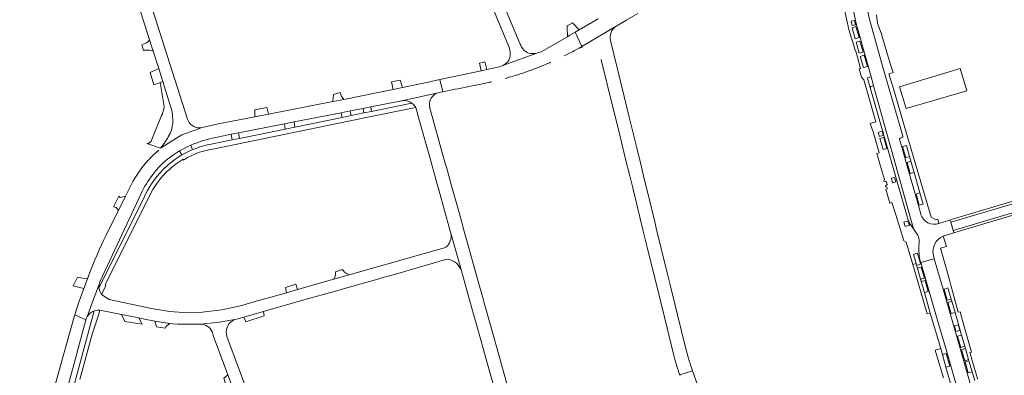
# Model space of a CAD drawing. Header units: metres. Extents: x 166325 to 190320, y 381923 to 404576.
# Tile 466 of 656: x 168978 to 169383, y 392382 to 392528. Entities that reach past the tile are written whole.
import ezdxf

# ---------------------------------------------------------------- set-up
doc = ezdxf.new("R2010")
doc.units = ezdxf.units.M
for name, color, linetype, lineweight in [('B-WE-VH-VERHARDING_BETONSTRAATSTEEN-GV', 8, 'Continuous', 18), ('B-WE-VH-VERHARDING_HALFVERHARDING-GV', 8, 'Continuous', 18), ('B-WE-VH-VERHARDING_STRAATBAKSTEEN-GV', 8, 'Continuous', 18)]:
    doc.layers.add(name, color=color, linetype=linetype, lineweight=lineweight)

msp = doc.modelspace()

# ---------------------------------------------------------------- linework, layer by layer
at = {"layer": 'B-WE-VH-VERHARDING_BETONSTRAATSTEEN-GV', "flags": 128}
for points in [[(168983.669, 392669.76), (169000, 392618.151), (169009.57, 392587.907), (169011.392, 392582.15), (169012.886, 392577.428), (169014.178, 392573.345), (169031.104, 392519.858), (169032.569, 392515.228), (169034.83, 392508.083), (169036.536, 392502.693), (169039.471, 392493.418)], [(169163.509, 392553.332), (169164.533, 392551.399), (169165.379, 392549.381), (169168.56, 392541.765), (169172.546, 392532.22), (169179.11, 392516.5)], [(169183.79, 392517.64), (169183.591, 392518.115), (169170.842, 392548.599), (169169.369, 392552.122), (169168.619, 392553.752), (169167.896, 392555.136), (169167.107, 392556.485)], [(169326.354, 392532.737), (169326.178, 392533.663), (169325.445, 392537.515), (169324.883, 392540.474), (169323.975, 392545.253), (169323.418, 392548.186), (169322.675, 392552.093), (169316.981, 392551.042), (169321.323, 392528.513), (169321.764, 392526.57), (169322.281, 392524.633), (169327.884, 392504.599), (169328.882, 392501.031), (169328.919, 392500.897), (169345.301, 392442.033), (169346.502, 392440.431)], [(169046.724, 392487.182), (169028.025, 392545.763)], [(169316.859, 392532.899), (169318.718, 392524.198), (169319.874, 392520.51), (169320.542, 392518.536), (169321.485, 392515.11), (169321.629, 392515.15), (169322.3, 392512.715), (169323.585, 392508.049), (169323.006, 392507.889), (169323.93, 392504.5), (169325, 392503.36), (169329.84, 392486.12), (169327.6, 392485.41), (169328.777, 392481.92), (169331.284, 392473.337), (169330.272, 392473.042), (169331.833, 392467.822), (169333.496, 392462.332), (169333.389, 392462.3), (169333.421, 392462.196), (169333.32, 392462.165), (169333.352, 392462.059), (169333.249, 392462.028), (169333.282, 392461.919), (169333.16, 392461.882), (169333.222, 392461.679), (169333.72, 392461.585), (169334.135, 392461.507), (169334.518, 392460.259), (169334.208, 392459.954), (169333.856, 392459.608), (169333.931, 392459.397), (169334.017, 392459.425), (169334.051, 392459.317), (169334.155, 392459.35), (169334.188, 392459.247), (169334.292, 392459.28), (169334.326, 392459.175), (169334.431, 392459.209), (169334.625, 392458.606), (169333.925, 392458.395), (169335.644, 392452.667), (169336.45, 392452.92), (169337.35, 392450.06), (169340.531, 392439.87)], [(169215.653, 392528.463), (169207.851, 392523.973), (169206.11, 392522.972), (169208.918, 392517.136), (169223.043, 392525.537), (169226.288, 392527.426), (169227.41, 392528.075), (169232.014, 392530.739)], [(169346.502, 392440.431), (169345.301, 392442.033), (169344.1, 392443.852), (169343.181, 392445.555), (169336.475, 392469.022), (169327.473, 392500.291), (169326.579, 392503.512), (169326.385, 392504.213), (169327.884, 392504.599), (169322.281, 392524.633), (169321.764, 392526.57), (169321.323, 392528.513)], [(169223.043, 392525.537), (169208.918, 392517.136), (169207.784, 392516.433)], [(169207.784, 392516.433), (169208.918, 392517.136), (169206.11, 392522.972), (169204.046, 392521.784), (169202.987, 392521.175), (169192.219, 392514.979), (169190.767, 392514.455), (169176.426, 392509.283)], [(169235.821, 392434.484), (169241.379, 392411.801), (169243.007, 392405.157), (169246.907, 392389.24), (169247.166, 392388.248), (169247.602, 392386.812), (169249.165, 392382.081), (169249.24, 392381.827), (169254.484, 392383.572), (169253.648, 392386.005), (169253.594, 392386.163), (169252.948, 392388.049), (169252.598, 392389.216), (169251.62, 392393.202), (169249.983, 392399.87), (169245.16, 392419.521), (169244.221, 392423.348), (169241.623, 392433.933), (169239.554, 392442.361), (169239.079, 392444.296), (169236.195, 392456.108), (169234.73, 392462.107), (169233.009, 392469.157), (169231.355, 392475.933), (169228.398, 392488.04), (169226.311, 392496.588), (169220.702, 392519.563)], [(169176.426, 392509.283), (169190.767, 392514.455)], [(169201.63, 392513.231), (169202.184, 392513.509), (169202.738, 392513.789)], [(169175.035, 392508.804), (169169.792, 392507.665), (169167.44, 392507.154), (169150.541, 392503.483), (169151.794, 392498.473), (169156.789, 392499.499), (169157.992, 392499.746), (169163.131, 392500.801), (169164.595, 392501.101), (169168.1, 392501.821)], [(169216.857, 392511.751), (169217.008, 392511.155), (169222.082, 392490.488), (169224.084, 392482.337), (169226.921, 392470.782), (169228.631, 392463.816), (169229.841, 392458.889), (169234.193, 392441.126), (169235.821, 392434.484)], [(169186.599, 392506.872), (169187.166, 392507.074), (169187.733, 392507.278)], [(169150.755, 392498.26), (169151.794, 392498.473), (169150.541, 392503.483), (169145.7, 392502.431), (169135.18, 392500.193), (169131.271, 392499.382), (169125.165, 392498.139), (169111, 392495.356), (169106.448, 392494.461), (169080.068, 392489.278), (169074.35, 392488.155), (169059.36, 392485.21), (169052.775, 392483.715), (169044.332, 392480.764), (169035.596, 392475.297)], [(169135.436, 392494.849), (169149.773, 392498.068)], [(169057.141, 392474.89), (169122.237, 392488.24), (169136.565, 392491.179), (169138.568, 392491.598), (169140.644, 392492.032), (169140.541, 392492.232), (169139.864, 392493.107), (169139.028, 392493.831), (169122.424, 392490.421), (169119.289, 392489.752), (169113.969, 392488.685), (169110.367, 392487.945), (169090.906, 392483.949), (169086.914, 392483.129), (169068.065, 392479.258), (169065.01, 392478.631), (169057.02, 392476.99)], [(169086.57, 392485.272), (169090.549, 392486.056), (169109.942, 392489.876), (169113.601, 392490.597), (169118.924, 392491.645), (169119.511, 392491.761), (169122.062, 392492.263), (169134.74, 392494.76)], [(169139.028, 392493.831), (169139.864, 392493.107), (169140.541, 392492.232), (169140.644, 392492.032), (169142.052, 392486.941), (169146.504, 392470.958), (169148.856, 392462.513), (169148.917, 392462.29), (169150.059, 392458.145), (169154.792, 392441.074), (169155.027, 392440.232), (169159.37, 392424.665), (169162.845, 392412.282), (169167.475, 392395.782), (169169.957, 392386.842)], [(169169.957, 392386.842), (169177.213, 392360.983), (169182.499, 392362.458), (169179.477, 392373.239), (169177.681, 392379.647), (169174.04, 392392.638), (169172.283, 392398.905), (169168.623, 392411.963), (169168.403, 392412.748), (169166.818, 392418.437), (169160.385, 392441.533), (169158.8, 392447.222), (169155.314, 392459.74), (169153.036, 392467.918), (169153.026, 392467.954), (169146.267, 392492.334)], [(169035.596, 392475.297), (169044.332, 392480.764), (169052.775, 392483.715)], [(169058.327, 392479.709), (169064.667, 392480.958), (169067.667, 392481.549), (169086.57, 392485.272)], [(169339.994, 392479.395), (169340.805, 392479.718)], [(169032.37, 392464.399), (169033.627, 392466.017), (169034.991, 392467.545), (169036.67, 392469.17), (169038.469, 392470.659), (169040.89, 392472.489), (169043.444, 392474.13), (169044.706, 392474.845), (169046.03, 392475.532), (169048.106, 392476.489)], [(169348.396, 392448.112), (169347.379, 392451.682), (169342.234, 392469.749), (169340.527, 392475.783), (169339.658, 392478.857)], [(169034.878, 392474.488), (169032.741, 392472.567), (169031.252, 392471.051), (169030.727, 392470.517)], [(169048.802, 392474.641), (169044.416, 392472.557), (169042.846, 392471.573), (169041.342, 392470.491), (169038.895, 392468.549), (169036.612, 392466.416)], [(169036.683, 392463.989), (169038.092, 392465.461), (169039.076, 392466.395), (169040.099, 392467.295), (169042.442, 392469.057), (169044.886, 392470.667), (169045.072, 392470.367), (169046.747, 392471.349), (169048.462, 392472.261)], [(169005.448, 392405.83), (169007.62, 392411.956), (169010.325, 392419.138), (169010.754, 392420.509), (169027.58, 392456.55)], [(169022.82, 392458.801), (169021.175, 392455.487), (169018.244, 392449.583), (169014.23, 392441.498)], [(169028.663, 392454.676), (169010.274, 392417.703)], [(169010.274, 392417.703), (169010.603, 392416.3), (169011.292, 392415.035), (169013.086, 392418.642), (169012.77, 392418.799), (169013.125, 392419.512), (169030.534, 392454.515)], [(169358.009, 392439.183), (169361.966, 392440.396), (169361.732, 392441.339), (169360.673, 392444.828), (169360.376, 392445.655), (169355.855, 392444.287)], [(169159.37, 392424.665), (169155.027, 392440.232)], [(169340.531, 392439.87), (169341.38, 392437.08), (169342.39, 392436.56), (169345.057, 392427.312), (169346.454, 392427.692), (169345.359, 392431.521), (169346.945, 392431.988), (169348.066, 392428.13), (169348.353, 392428.208), (169348.316, 392428.335), (169348.034, 392429.294)], [(169371.532, 392380.28), (169371.724, 392380.336), (169370.855, 392383.155), (169368.598, 392391.108), (169369.17, 392391.27), (169365.619, 392403.784), (169364.58, 392407.895), (169363.75, 392407.673), (169360.771, 392418.788), (169360.27, 392420.411), (169358.345, 392427.286), (169356.444, 392434.075), (169358.919, 392434.768), (169357.555, 392439.015)], [(169153.01, 392434.424), (169152.432, 392434.259), (169141.22, 392431.055), (169131.178, 392428.185), (169125.217, 392426.489), (169113.211, 392423.073), (169106.829, 392421.257), (169091.941, 392417.021), (169087.365, 392415.719), (169072.961, 392411.62), (169069.052, 392410.508), (169060.877, 392408.668), (169053.844, 392407.841), (169052.92, 392407.732), (169045.146, 392407.623), (169039.139, 392407.974), (169037.713, 392408.252), (169031.884, 392409.259), (169018.247, 392412.155), (169014.525, 392412.946), (169011.292, 392415.035), (169010.603, 392416.3), (169010.274, 392417.703), (169010.325, 392419.138), (169007.62, 392411.956), (169005.448, 392405.83)], [(169348.034, 392429.294), (169348.316, 392428.335), (169348.353, 392428.208), (169353.938, 392429.727), (169353.777, 392430.286), (169353.572, 392431.148)], [(169353.572, 392431.148), (169353.777, 392430.286), (169353.938, 392429.727), (169357.568, 392417.129), (169357.93, 392417.228), (169359.533, 392417.687), (169360.843, 392413.123), (169361.071, 392412.17), (169362.451, 392407.621), (169365.141, 392398.202), (169366.468, 392393.676), (169366.711, 392392.733), (169368.052, 392388.168), (169368.179, 392387.704), (169369.484, 392383.158), (169370.532, 392379.529)], [(169107.594, 392416.417), (169111.234, 392417.451), (169124.965, 392421.355), (169127.479, 392422.069), (169128.784, 392422.44), (169132.191, 392423.408), (169153.358, 392429.557)], [(169363.314, 392376.423), (169359.022, 392391.311), (169355.429, 392403.826), (169348.353, 392428.208), (169348.066, 392428.13), (169348.274, 392427.413), (169346.66, 392426.972), (169346.954, 392425.785), (169348.54, 392426.252), (169349.869, 392421.677), (169348.255, 392421.236), (169348.539, 392420.314), (169350.127, 392420.756), (169351.469, 392416.198), (169349.858, 392415.762), (169352.232, 392407.359), (169354.41, 392400.046), (169356.588, 392392.733), (169357.355, 392390.208), (169358.858, 392390.619), (169360.328, 392385.514), (169358.708, 392385.051), (169363.059, 392369.947)], [(169371.078, 392370.234), (169367.637, 392382.231), (169364.17, 392394.216), (169357.568, 392417.129), (169353.938, 392429.727), (169348.353, 392428.208), (169355.429, 392403.826), (169359.022, 392391.311), (169363.314, 392376.423), (169366.521, 392365.411), (169366.808, 392364.461), (169369.996, 392353.896), (169371.39, 392349.248), (169375.695, 392334.897), (169377.166, 392329.994), (169380.315, 392319.423)], [(169006.95, 392425.078), (169005.483, 392421.391), (169003.986, 392417.45), (169001.984, 392411.847), (169000.281, 392406.657), (169004.884, 392404.491)], [(169008.354, 392408.244), (169009.461, 392408.517), (169010.6, 392408.558), (169019.491, 392406.785), (169026.699, 392405.306), (169028.983, 392404.838), (169033.29, 392403.96), (169039.409, 392403.101), (169040.719, 392402.959), (169042.725, 392402.808), (169051.977, 392402.76), (169052.009, 392402.759), (169052.041, 392402.759), (169059.846, 392403.54), (169066.81, 392404.843), (169069.887, 392405.7), (169078.002, 392408.006), (169091.315, 392411.79), (169094.61, 392412.727), (169107.594, 392416.417)], [(169370.532, 392379.529), (169369.484, 392383.158), (169367.885, 392382.662), (169366.571, 392387.221), (169368.179, 392387.704), (169368.052, 392388.168), (169366.439, 392387.698), (169365.113, 392392.251), (169366.711, 392392.733), (169366.468, 392393.676), (169364.844, 392393.194), (169363.535, 392397.755), (169365.141, 392398.202), (169362.451, 392407.621), (169360.826, 392407.169), (169359.481, 392411.737), (169361.071, 392412.17), (169360.843, 392413.123), (169359.244, 392412.674), (169357.93, 392417.228), (169357.568, 392417.129), (169364.17, 392394.216), (169367.637, 392382.231), (169371.078, 392370.234)], [(169002.363, 392379.92), (169007.5, 392398.651), (169009.933, 392406.125), (169010.6, 392408.558), (169009.461, 392408.517), (169008.354, 392408.244), (169000, 392377.73)], [(168990.787, 392352.908), (168991.711, 392356.288), (168993.458, 392362.681), (168994.375, 392366.038), (169000, 392386.619), (169004.884, 392404.491), (169000.281, 392406.657), (169000, 392405.801), (168991.73, 392375.801), (168991.183, 392373.817), (168986.707, 392357.58), (168984.304, 392348.861), (168980.9, 392336.512), (168978.437, 392327.304), (168977.674, 392324.403), (168977.632, 392324.242), (168975.927, 392317.658), (168975.526, 392316.068), (168973.081, 392306.361), (168972.679, 392304.735)], [(169066.81, 392404.843), (169059.846, 392403.54), (169052.041, 392402.759)], [(169057.311, 392398.152), (169063.338, 392381.867), (169065.2, 392376.834), (169069.564, 392365.042), (169070.9, 392361.433), (169072.448, 392357.251), (169072.699, 392356.572), (169076.183, 392347.158), (169076.275, 392346.908), (169077, 392344.949), (169078.776, 392340.149), (169084.75, 392324.008)], [(169074.222, 392367.08), (169072.706, 392371.175), (169062.9, 392397.66)], [(169363.059, 392369.947), (169358.708, 392385.051), (169357.355, 392390.208), (169356.588, 392392.733), (169354.247, 392392.036), (169354.508, 392391.157), (169357.648, 392380.59)], [(169258.244, 392372.622), (169255.032, 392381.975), (169254.484, 392383.572), (169249.24, 392381.827), (169249.307, 392381.551)]]:
    msp.add_lwpolyline(points, dxfattribs=at)
for points in [[(169205.1, 392526.88), (169202.85, 392525.653), (169202.866, 392525.118), (169202.987, 392521.175), (169204.046, 392521.784), (169206.11, 392522.972), (169207.851, 392523.973)], [(169321.075, 392527.9), (169321.499, 392526.064), (169320.086, 392525.739), (169319.724, 392527.561)], [(169321.685, 392525.352), (169323.014, 392520.777), (169321.4, 392520.336), (169320.099, 392524.885)], [(169323.326, 392519.376), (169324.655, 392514.801), (169323.041, 392514.36), (169321.74, 392518.909)], [(169325.049, 392513.51), (169323.463, 392513.043), (169324.764, 392508.494), (169326.378, 392508.935)], [(169035.163, 392502.202), (169035.466, 392502.31), (169036.536, 392502.693), (169034.83, 392508.083), (169033.668, 392507.519), (169031.355, 392506.396), (169032.844, 392501.374)], [(169167.44, 392507.154), (169169.792, 392507.665), (169169.176, 392510.366), (169169.062, 392510.865), (169166.758, 392510.32)], [(169364.532, 392508.025), (169339.674, 392500.493), (169342.321, 392491.556), (169367.305, 392498.821)], [(169509.375, 392486.496), (169567.918, 392503.812), (169566.919, 392507.271), (169450.701, 392472.866), (169451.651, 392469.613), (169448.789, 392468.777), (169447.838, 392472.029), (169442.754, 392469.961), (169444.16, 392466.848), (169441.417, 392465.609), (169440.01, 392468.721), (169435.739, 392467.042), (169436.723, 392463.768), (169433.851, 392462.905), (169432.866, 392466.178), (169379.729, 392450.449), (169360.673, 392444.828), (169361.732, 392441.339), (169437.645, 392463.953), (169439.553, 392464.654), (169446.755, 392467.899), (169448.881, 392468.686)], [(169328.919, 392500.897), (169327.808, 392500.608), (169327.473, 392500.291), (169336.475, 392469.022), (169343.181, 392445.555), (169344.1, 392443.852), (169345.301, 392442.033)], [(169079.283, 392491.969), (169074.385, 392491.063), (169074.35, 392488.155), (169080.068, 392489.278)], [(169122.062, 392492.263), (169119.511, 392491.761), (169118.924, 392491.645), (169119.289, 392489.752), (169122.424, 392490.421)], [(169113.601, 392490.597), (169109.942, 392489.876), (169110.367, 392487.945), (169113.969, 392488.685)], [(169090.549, 392486.056), (169086.57, 392485.272), (169086.914, 392483.129), (169090.906, 392483.949)], [(169067.667, 392481.549), (169064.667, 392480.958), (169065.01, 392478.631), (169068.065, 392479.258)], [(169332.42, 392482.214), (169332.878, 392480.555), (169331.338, 392480.104), (169330.88, 392481.763)], [(169333.128, 392479.71), (169334.457, 392475.135), (169332.843, 392474.694), (169331.542, 392479.243)], [(169048.106, 392476.489), (169046.03, 392475.532), (169044.706, 392474.845), (169043.444, 392474.13), (169044.416, 392472.557), (169048.802, 392474.641)], [(169345.605, 392465.273), (169344.002, 392464.81), (169342.707, 392469.375), (169344.324, 392469.843), (169343.768, 392471.781), (169342.157, 392471.309), (169340.861, 392475.877), (169340.527, 392475.783), (169342.234, 392469.749), (169347.379, 392451.682), (169347.706, 392451.786), (169346.404, 392456.354), (169348.026, 392456.808)], [(169342.474, 392476.351), (169340.861, 392475.877), (169342.157, 392471.309), (169343.768, 392471.781)], [(169344.324, 392469.843), (169342.707, 392469.375), (169344.002, 392464.81), (169345.605, 392465.273)], [(169337.584, 392463.221), (169338.104, 392461.429), (169336.777, 392461.042), (169336.251, 392462.832)], [(169348.026, 392456.808), (169346.404, 392456.354), (169347.706, 392451.786), (169349.319, 392452.247)], [(169342.986, 392445.212), (169343.208, 392444.653), (169343.337, 392444.381), (169343.477, 392444.115), (169343.793, 392443.602), (169342.319, 392443.122), (169341.978, 392443.011), (169341.447, 392444.785), (169341.792, 392444.881)], [(169346.945, 392431.988), (169345.359, 392431.521), (169346.454, 392427.692), (169346.66, 392426.972), (169348.274, 392427.413), (169348.066, 392428.13)], [(169111.255, 392424.146), (169110.71, 392424.829), (169110.515, 392425.213), (169107.559, 392424.355), (169107.625, 392423.26), (169107.4, 392422.5), (169106.829, 392421.257), (169113.211, 392423.073), (169112.041, 392423.608)], [(169348.54, 392426.252), (169346.954, 392425.785), (169348.255, 392421.236), (169349.869, 392421.677)], [(169003.986, 392417.45), (169005.483, 392421.391), (169001.827, 392422.047), (169001.484, 392422.109), (168999.7, 392418.496)], [(169091.196, 392419.243), (169087.006, 392417.83), (169087.365, 392415.719), (169091.941, 392417.021)], [(169350.127, 392420.756), (169348.539, 392420.314), (169349.858, 392415.762), (169351.469, 392416.198)], [(169359.533, 392417.687), (169357.93, 392417.228), (169359.244, 392412.674), (169360.843, 392413.123)], [(169361.071, 392412.17), (169359.481, 392411.737), (169360.826, 392407.169), (169362.451, 392407.621)], [(169020.921, 392403.928), (169027.979, 392402.711), (169026.699, 392405.306), (169019.491, 392406.785)], [(169078.281, 392406.173), (169078.002, 392408.006), (169069.887, 392405.7), (169070.669, 392403.791)], [(169039.409, 392403.101), (169033.29, 392403.96), (169033.927, 392401.685), (169037.542, 392401.062), (169037.749, 392401.721), (169038.305, 392402.263)], [(169364.403, 392400.1), (169362.741, 392399.755), (169362.254, 392402.101), (169363.916, 392402.446)], [(169365.141, 392398.202), (169363.535, 392397.755), (169364.844, 392393.194), (169366.468, 392393.676)], [(169358.858, 392390.619), (169357.355, 392390.208), (169358.708, 392385.051), (169360.328, 392385.514)], [(169366.711, 392392.733), (169365.113, 392392.251), (169366.439, 392387.698), (169368.052, 392388.168)], [(169368.179, 392387.704), (169366.571, 392387.221), (169367.885, 392382.662), (169369.484, 392383.158)], [(169063.338, 392381.867), (169061.653, 392380.495), (169062.6, 392377.357), (169065.2, 392376.834)]]:
    msp.add_lwpolyline(points, close=True, dxfattribs=at)
at = {"layer": 'B-WE-VH-VERHARDING_BETONSTRAATSTEEN-GV'}
for points in [[(169220.702, 392519.563, -0.3175787), (169223.043, 392525.537)], [(169179.11, 392516.5, -0.1306729), (169179.371, 392513.064)], [(169187.017, 392514.431, -0.2231208), (169183.79, 392517.64)], [(169202.738, 392513.789, 0.0098657), (169207.298, 392516.224)], [(169207.298, 392516.224, -0.0186153), (169207.784, 392516.433)], [(169207.784, 392516.433, -0.0520179), (169209.172, 392516.803)], [(169179.371, 392513.064, -0.0586911), (169178.9, 392511.551)], [(169190.767, 392514.455, -0.1210651), (169187.017, 392514.431)], [(169176.426, 392509.283, -0.0623327), (169175.035, 392508.804)], [(169178.9, 392511.551, -0.1438246), (169176.426, 392509.283)], [(169187.733, 392507.278, 0.0139746), (169194.582, 392509.978)], [(169194.582, 392509.978, 0.003096), (169196.059, 392510.619)], [(169177.331, 392503.983, 0.0034573), (169178.48, 392504.301)], [(169178.48, 392504.301, 0.0161179), (169186.599, 392506.872)], [(169168.1, 392501.821, 0.0046031), (169170.478, 392502.312)], [(169170.478, 392502.312, 0.0021542), (169171.806, 392502.605)], [(169146.267, 392492.334, -0.3820057), (169149.773, 392498.068)], [(169149.773, 392498.068, -0.0489978), (169150.755, 392498.26)], [(169134.74, 392494.76, -0.0300486), (169135.436, 392494.849)], [(169135.436, 392494.849, -0.1714499), (169139.028, 392493.831)], [(169046.904, 392486.699, -0.0252024), (169046.724, 392487.182)], [(169052.775, 392483.715, -0.3610616), (169046.904, 392486.699)], [(169039.17, 392480.629, -0.0581577), (169035.596, 392475.297)], [(169048.106, 392476.489, -0.0508527), (169058.327, 392479.709)], [(169340.805, 392479.718, 0.3690374), (169340.995, 392480.146)], [(169057.02, 392476.99, 0.0565537), (169048.802, 392474.641)], [(169339.658, 392478.857, -0.4732627), (169339.994, 392479.395)], [(169048.462, 392472.261, -0.0731859), (169057.141, 392474.89)], [(169029.447, 392469.074, 0.0659131), (169022.82, 392458.801)], [(169030.727, 392470.517, 0.009902), (169029.447, 392469.074)], [(169027.58, 392456.55, -0.0527653), (169032.37, 392464.399)], [(169036.612, 392466.416, 0.0921979), (169028.663, 392454.676)], [(169030.534, 392454.515, -0.0799355), (169036.683, 392463.989)], [(169014.23, 392441.498, 0.025472), (169006.95, 392425.078)], [(169155.027, 392440.232, -0.2735974), (169153.01, 392434.424)], [(169347.696, 392436.006, 0.1984231), (169346.502, 392440.431)], [(169357.555, 392439.015, -0.0169327), (169358.009, 392439.183)], [(169347.696, 392436.006, 0.0825395), (169348.034, 392429.294)], [(169353.572, 392431.148, -0.3711017), (169357.555, 392439.015)], [(169153.358, 392429.557, -0.2738195), (169159.072, 392425.472)], [(169159.072, 392425.472, -0.0319761), (169159.37, 392424.665)], [(169005.448, 392405.83, -0.1755574), (169008.354, 392408.244)], [(169004.884, 392404.491, -0.0657029), (169005.448, 392405.83)], [(169052.041, 392402.759, -0.0585553), (169053.338, 392402.565)], [(169062.997, 392401.401, -0.2385975), (169066.81, 392404.843)], [(169053.338, 392402.565, -0.2928762), (169057.311, 392398.152)], [(169062.9, 392397.66, -0.1713472), (169062.997, 392401.401)]]:
    msp.add_lwpolyline(points, format="xyb", dxfattribs=at)
at = {"layer": 'B-WE-VH-VERHARDING_HALFVERHARDING-GV', "flags": 128}
msp.add_lwpolyline([(169031.104, 392519.858), (169030.864, 392519.582), (169030.362, 392519.101), (169029.809, 392518.682), (169029.211, 392518.329), (169028.577, 392518.047), (169027.914, 392517.84), (169028.604, 392515.547), (169028.791, 392515.581), (169029.553, 392515.669), (169030.32, 392515.678), (169031.084, 392515.606), (169031.836, 392515.456), (169032.569, 392515.228)], close=True, dxfattribs=at)
for points in [[(169039.471, 392493.418), (169036.536, 392502.693), (169035.466, 392502.31), (169037.016, 392493.308), (169037.075, 392492.483), (169036.946, 392491.399), (169036.747, 392490.731), (169036.581, 392490.025), (169036.338, 392489.342), (169036.021, 392488.69), (169031.685, 392478.104), (169031.48, 392477.803), (169031.214, 392477.553), (169030.9, 392477.368), (169030.553, 392477.255), (169030.19, 392477.22), (169030.015, 392477.232)], [(169030.015, 392477.232), (169035.596, 392475.297)]]:
    msp.add_lwpolyline(points, dxfattribs=at)
at = {"layer": 'B-WE-VH-VERHARDING_HALFVERHARDING-GV'}
for points in [[(169040.62, 392486.249, 0.0807688), (169039.471, 392493.418)], [(169039.17, 392480.629, 0.1256162), (169040.62, 392486.249)]]:
    msp.add_lwpolyline(points, format="xyb", dxfattribs=at)
at = {"layer": 'B-WE-VH-VERHARDING_STRAATBAKSTEEN-GV', "flags": 128}
for points in [[(169326.354, 392532.737), (169326.828, 392530.24), (169327.306, 392528.217), (169328.032, 392525.367), (169332.432, 392509.642), (169340.147, 392483.042), (169340.995, 392480.146)], [(169355.855, 392444.287), (169355.351, 392445.96), (169354.55, 392445.72), (169352.69, 392446.89), (169341.567, 392484.565), (169339.733, 392490.803), (169337.103, 392499.715), (169335.271, 392505.925), (169336.959, 392506.378), (169336.814, 392506.857), (169335.813, 392510.171), (169332.761, 392520.272), (169332.09, 392522.88), (169331.882, 392522.836), (169331.74, 392523.264), (169330.6, 392526.71), (169330.103, 392530.17)], [(169339.658, 392478.857), (169340.527, 392475.783), (169340.861, 392475.877), (169342.474, 392476.351), (169343.768, 392471.781), (169344.324, 392469.843), (169345.605, 392465.273), (169348.026, 392456.808), (169349.319, 392452.247), (169347.706, 392451.786), (169347.379, 392451.682), (169348.396, 392448.112)], [(169393.687, 392455.629), (169361.833, 392446.096), (169360.376, 392445.655), (169360.673, 392444.828), (169379.729, 392450.449), (169432.866, 392466.178)], [(169437.645, 392463.953), (169361.732, 392441.339), (169361.966, 392440.396), (169363.789, 392440.955), (169395.05, 392450.314)]]:
    msp.add_lwpolyline(points, dxfattribs=at)
for points in [[(169134.152, 392503.286), (169130.659, 392502.604), (169131.271, 392499.382), (169135.18, 392500.193)], [(169109.877, 392496.756), (169109.494, 392498.143), (169106.73, 392497.303), (169106.749, 392497.221), (169106.448, 392494.461), (169111, 392495.356)], [(169021.175, 392455.487), (169018.986, 392455.001), (169018.459, 392455.452), (169016.238, 392451.06), (169017.323, 392450.822), (169018.244, 392449.583)], [(169349.858, 392415.762), (169348.539, 392420.314), (169348.255, 392421.236), (169346.954, 392425.785), (169346.66, 392426.972), (169346.454, 392427.692), (169345.057, 392427.312), (169350.923, 392406.969), (169352.232, 392407.359)]]:
    msp.add_lwpolyline(points, close=True, dxfattribs=at)
at = {"layer": 'B-WE-VH-VERHARDING_STRAATBAKSTEEN-GV'}
msp.add_lwpolyline([(169348.396, 392448.112, 0.4395769), (169355.855, 392444.287)], format="xyb", dxfattribs=at)

doc.saveas('drawing.dxf')
